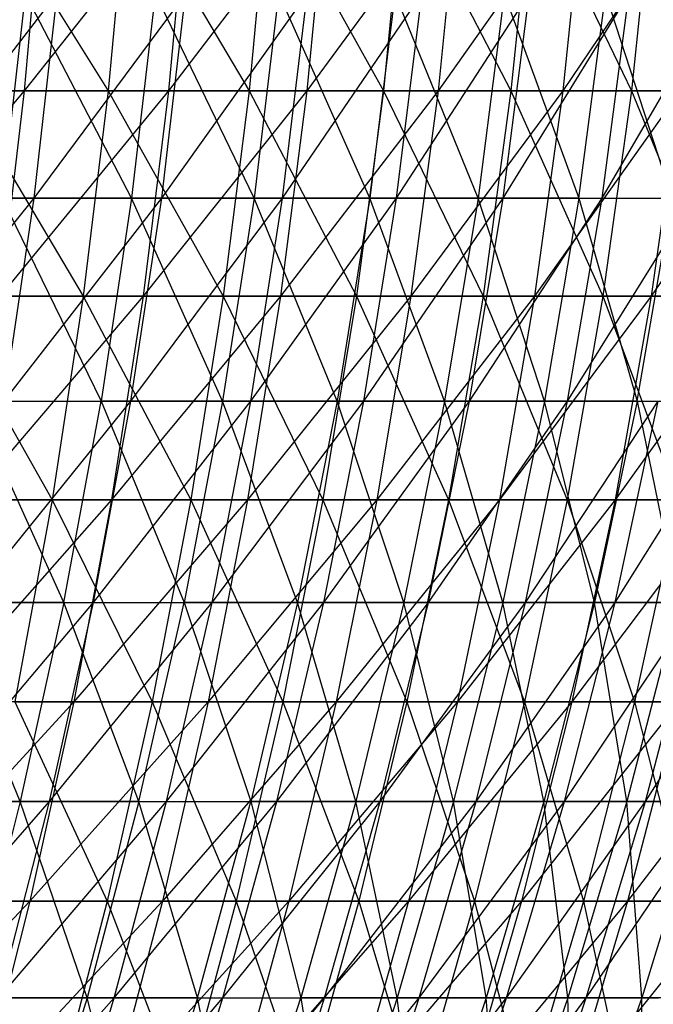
# Model space of a CAD drawing. Extents: x -125 to 125, y -143 to 0.
# Tile 377 of 406: x 42 to 49, y -103 to -91. Entities that reach past the tile are written whole.
import ezdxf

# ---------------------------------------------------------------- set-up
doc = ezdxf.new("R2010")
doc.units = 0
doc.header["$LTSCALE"] = 25.4
doc.layers.get('0').update_dxf_attribs({"linetype": 'CONTINUOUS'})

# ---------------------------------------------------------------- blocks, each defined once
blk = doc.blocks.new('NL2500027000_STL_3')
at = {"color": 0}
for p, q in [((41.138, -89.141, 43.225), (42.697, -91.635, 41.234)), ((41.138, -89.141, 43.225), (42.697, -91.635, 41.234)), ((41.903, -89.141, -42.484), (41.682, -91.635, -42.26)), ((41.903, -89.141, -42.484), (41.682, -91.635, -42.26)), ((43.657, -89.141, -40.68), (41.682, -91.635, -42.26)), ((43.657, -89.141, -40.68), (41.682, -91.635, -42.26)), ((42.924, -89.141, 41.453), (42.697, -91.635, 41.234)), ((42.924, -89.141, 41.453), (42.697, -91.635, 41.234)), ((42.924, -89.141, 41.453), (44.398, -91.635, 39.397)), ((42.924, -89.141, 41.453), (44.398, -91.635, 39.397)), ((43.657, -89.141, -40.68), (43.426, -91.635, -40.465)), ((43.657, -89.141, -40.68), (43.426, -91.635, -40.465)), ((45.333, -89.141, -38.803), (43.426, -91.635, -40.465)), ((45.333, -89.141, -38.803), (43.426, -91.635, -40.465)), ((44.633, -89.141, 39.606), (44.398, -91.635, 39.397)), ((44.633, -89.141, 39.606), (44.398, -91.635, 39.397)), ((44.633, -89.141, 39.606), (46.019, -91.635, 37.491)), ((44.633, -89.141, 39.606), (46.019, -91.635, 37.491)), ((45.333, -89.141, -38.803), (45.094, -91.635, -38.599)), ((45.333, -89.141, -38.803), (45.094, -91.635, -38.599)), ((46.928, -89.141, -36.858), (45.094, -91.635, -38.599)), ((46.928, -89.141, -36.858), (45.094, -91.635, -38.599)), ((46.263, -89.141, 37.689), (46.019, -91.635, 37.491)), ((46.263, -89.141, 37.689), (46.019, -91.635, 37.491)), ((46.263, -89.141, 37.689), (47.559, -91.635, 35.517)), ((46.263, -89.141, 37.689), (47.559, -91.635, 35.517)), ((46.928, -89.141, -36.858), (46.681, -91.635, -36.664)), ((46.928, -89.141, -36.858), (46.681, -91.635, -36.664)), ((48.44, -89.141, -34.847), (46.681, -91.635, -36.664)), ((48.44, -89.141, -34.847), (46.681, -91.635, -36.664)), ((47.811, -89.141, 35.706), (47.559, -91.635, 35.517)), ((47.811, -89.141, 35.706), (47.559, -91.635, 35.517)), ((47.811, -89.141, 35.706), (49.014, -91.635, 33.481)), ((47.811, -89.141, 35.706), (49.014, -91.635, 33.481)), ((48.44, -89.141, -34.847), (48.185, -91.635, -34.663)), ((48.44, -89.141, -34.847), (48.185, -91.635, -34.663)), ((49.866, -89.141, -32.774), (48.185, -91.635, -34.663)), ((49.866, -89.141, -32.774), (48.185, -91.635, -34.663)), ((49.273, -89.141, 33.658), (49.014, -91.635, 33.481)), ((49.273, -89.141, 33.658), (49.014, -91.635, 33.481)), ((40.179, -92.931, -38.06), (42.08, -90.464, -36.513)), ((40.179, -92.931, -38.06), (42.08, -90.464, -36.513)), ((41.694, -90.464, 36.954), (41.417, -92.931, 36.709)), ((41.694, -90.464, 36.954), (41.417, -92.931, 36.709)), ((42.978, -92.931, 34.867), (41.694, -90.464, 36.954)), ((42.978, -92.931, 34.867), (41.694, -90.464, 36.954)), ((41.801, -92.931, -36.271), (42.08, -90.464, -36.513)), ((41.801, -92.931, -36.271), (42.08, -90.464, -36.513)), ((41.801, -92.931, -36.271), (43.633, -90.464, -34.643)), ((41.801, -92.931, -36.271), (43.633, -90.464, -34.643)), ((43.266, -90.464, 35.1), (42.978, -92.931, 34.867)), ((43.266, -90.464, 35.1), (42.978, -92.931, 34.867)), ((44.458, -92.931, 32.959), (43.266, -90.464, 35.1)), ((44.458, -92.931, 32.959), (43.266, -90.464, 35.1)), ((43.343, -92.931, -34.413), (43.633, -90.464, -34.643)), ((43.343, -92.931, -34.413), (43.633, -90.464, -34.643)), ((43.343, -92.931, -34.413), (45.102, -90.464, -32.707)), ((43.343, -92.931, -34.413), (45.102, -90.464, -32.707)), ((44.756, -90.464, 33.18), (44.458, -92.931, 32.959)), ((44.756, -90.464, 33.18), (44.458, -92.931, 32.959)), ((45.854, -92.931, 30.989), (44.756, -90.464, 33.18)), ((45.854, -92.931, 30.989), (44.756, -90.464, 33.18)), ((44.803, -92.931, -32.49), (45.102, -90.464, -32.707)), ((44.803, -92.931, -32.49), (45.102, -90.464, -32.707)), ((44.803, -92.931, -32.49), (46.486, -90.464, -30.708)), ((44.803, -92.931, -32.49), (46.486, -90.464, -30.708)), ((46.16, -90.464, 31.196), (45.854, -92.931, 30.989)), ((46.16, -90.464, 31.196), (45.854, -92.931, 30.989)), ((47.162, -92.931, 28.959), (46.16, -90.464, 31.196)), ((47.162, -92.931, 28.959), (46.16, -90.464, 31.196)), ((46.177, -92.931, -30.504), (46.486, -90.464, -30.708)), ((46.177, -92.931, -30.504), (46.486, -90.464, -30.708)), ((46.177, -92.931, -30.504), (47.781, -90.464, -28.652)), ((46.177, -92.931, -30.504), (47.781, -90.464, -28.652)), ((47.477, -90.464, 29.153), (47.162, -92.931, 28.959)), ((47.477, -90.464, 29.153), (47.162, -92.931, 28.959)), ((47.464, -92.931, -28.461), (47.781, -90.464, -28.652)), ((47.464, -92.931, -28.461), (47.781, -90.464, -28.652)), ((47.464, -92.931, -28.461), (48.986, -90.464, -26.54)), ((47.464, -92.931, -28.461), (48.986, -90.464, -26.54)), ((47.477, -90.464, 29.153), (48.38, -92.931, 26.874)), ((47.477, -90.464, 29.153), (48.38, -92.931, 26.874)), ((48.38, -92.931, 26.874), (48.704, -90.464, 27.054)), ((48.38, -92.931, 26.874), (48.704, -90.464, 27.054)), ((48.66, -92.931, -26.364), (48.986, -90.464, -26.54)), ((48.66, -92.931, -26.364), (48.986, -90.464, -26.54)), ((48.66, -92.931, -26.364), (50.097, -90.464, -24.378)), ((48.66, -92.931, -26.364), (50.097, -90.464, -24.378)), ((49.506, -92.931, 24.739), (48.704, -90.464, 27.054)), ((49.506, -92.931, 24.739), (48.704, -90.464, 27.054)), ((41.682, -91.635, -42.26), (39.582, -94.113, -43.669)), ((41.682, -91.635, -42.26), (39.582, -94.113, -43.669)), ((41.682, -91.635, -42.26), (39.863, -91.635, -43.98)), ((41.682, -91.635, -42.26), (39.863, -91.635, -43.98)), ((40.921, -91.635, 42.997), (42.697, -91.635, 41.234)), ((40.921, -91.635, 42.997), (42.697, -91.635, 41.234)), ((40.921, -91.635, 42.997), (42.396, -94.113, 40.943)), ((40.921, -91.635, 42.997), (42.396, -94.113, 40.943)), ((41.682, -91.635, -42.26), (41.388, -94.113, -41.962)), ((41.682, -91.635, -42.26), (41.388, -94.113, -41.962)), ((43.426, -91.635, -40.465), (41.388, -94.113, -41.962)), ((43.426, -91.635, -40.465), (41.388, -94.113, -41.962)), ((43.426, -91.635, -40.465), (41.682, -91.635, -42.26)), ((43.426, -91.635, -40.465), (41.682, -91.635, -42.26)), ((42.697, -91.635, 41.234), (42.396, -94.113, 40.943)), ((42.697, -91.635, 41.234), (42.396, -94.113, 40.943)), ((42.697, -91.635, 41.234), (44.398, -91.635, 39.397)), ((42.697, -91.635, 41.234), (44.398, -91.635, 39.397)), ((42.697, -91.635, 41.234), (44.084, -94.113, 39.119)), ((42.697, -91.635, 41.234), (44.084, -94.113, 39.119)), ((43.426, -91.635, -40.465), (43.12, -94.113, -40.18)), ((43.426, -91.635, -40.465), (43.12, -94.113, -40.18)), ((45.094, -91.635, -38.599), (43.12, -94.113, -40.18)), ((45.094, -91.635, -38.599), (43.12, -94.113, -40.18)), ((45.094, -91.635, -38.599), (43.426, -91.635, -40.465)), ((45.094, -91.635, -38.599), (43.426, -91.635, -40.465)), ((44.398, -91.635, 39.397), (44.084, -94.113, 39.119)), ((44.398, -91.635, 39.397), (44.084, -94.113, 39.119)), ((44.398, -91.635, 39.397), (46.019, -91.635, 37.491)), ((44.398, -91.635, 39.397), (46.019, -91.635, 37.491)), ((44.398, -91.635, 39.397), (45.694, -94.113, 37.226)), ((44.398, -91.635, 39.397), (45.694, -94.113, 37.226)), ((45.094, -91.635, -38.599), (44.775, -94.113, -38.326)), ((45.094, -91.635, -38.599), (44.775, -94.113, -38.326)), ((46.681, -91.635, -36.664), (44.775, -94.113, -38.326)), ((46.681, -91.635, -36.664), (44.775, -94.113, -38.326)), ((46.681, -91.635, -36.664), (45.094, -91.635, -38.599)), ((46.681, -91.635, -36.664), (45.094, -91.635, -38.599)), ((46.019, -91.635, 37.491), (45.694, -94.113, 37.226)), ((46.019, -91.635, 37.491), (45.694, -94.113, 37.226)), ((46.019, -91.635, 37.491), (47.559, -91.635, 35.517)), ((46.019, -91.635, 37.491), (47.559, -91.635, 35.517)), ((46.019, -91.635, 37.491), (47.223, -94.113, 35.267)), ((46.019, -91.635, 37.491), (47.223, -94.113, 35.267)), ((46.681, -91.635, -36.664), (46.351, -94.113, -36.405)), ((46.681, -91.635, -36.664), (46.351, -94.113, -36.405)), ((48.185, -91.635, -34.663), (46.351, -94.113, -36.405)), ((48.185, -91.635, -34.663), (46.351, -94.113, -36.405)), ((48.185, -91.635, -34.663), (46.681, -91.635, -36.664)), ((48.185, -91.635, -34.663), (46.681, -91.635, -36.664)), ((47.559, -91.635, 35.517), (47.223, -94.113, 35.267)), ((47.559, -91.635, 35.517), (47.223, -94.113, 35.267)), ((47.559, -91.635, 35.517), (49.014, -91.635, 33.481)), ((47.559, -91.635, 35.517), (49.014, -91.635, 33.481)), ((47.559, -91.635, 35.517), (48.668, -94.113, 33.245)), ((47.559, -91.635, 35.517), (48.668, -94.113, 33.245)), ((48.185, -91.635, -34.663), (47.845, -94.113, -34.418)), ((48.185, -91.635, -34.663), (47.845, -94.113, -34.418)), ((49.603, -91.635, -32.601), (47.845, -94.113, -34.418)), ((49.603, -91.635, -32.601), (47.845, -94.113, -34.418)), ((49.603, -91.635, -32.601), (48.185, -91.635, -34.663)), ((49.603, -91.635, -32.601), (48.185, -91.635, -34.663)), ((49.014, -91.635, 33.481), (48.668, -94.113, 33.245)), ((49.014, -91.635, 33.481), (48.668, -94.113, 33.245)), ((49.014, -91.635, 33.481), (50.381, -91.635, 31.385)), ((49.014, -91.635, 33.481), (50.381, -91.635, 31.385)), ((49.014, -91.635, 33.481), (50.026, -94.113, 31.163)), ((49.014, -91.635, 33.481), (50.026, -94.113, 31.163)), ((49.603, -91.635, -32.601), (49.253, -94.113, -32.371)), ((49.603, -91.635, -32.601), (49.253, -94.113, -32.371)), ((50.933, -91.635, -30.481), (49.253, -94.113, -32.371)), ((50.933, -91.635, -30.481), (49.253, -94.113, -32.371)), ((39.834, -95.38, -37.733), (41.801, -92.931, -36.271)), ((39.834, -95.38, -37.733), (41.801, -92.931, -36.271)), ((40.179, -92.931, -38.06), (41.801, -92.931, -36.271)), ((40.179, -92.931, -38.06), (41.801, -92.931, -36.271)), ((41.417, -92.931, 36.709), (42.61, -95.38, 34.568)), ((42.978, -92.931, 34.867), (41.417, -92.931, 36.709)), ((42.978, -92.931, 34.867), (41.417, -92.931, 36.709)), ((41.417, -92.931, 36.709), (42.61, -95.38, 34.568)), ((41.442, -95.38, -35.96), (41.801, -92.931, -36.271)), ((41.442, -95.38, -35.96), (41.801, -92.931, -36.271)), ((41.442, -95.38, -35.96), (43.343, -92.931, -34.413)), ((41.442, -95.38, -35.96), (43.343, -92.931, -34.413)), ((41.801, -92.931, -36.271), (43.343, -92.931, -34.413)), ((41.801, -92.931, -36.271), (43.343, -92.931, -34.413)), ((42.978, -92.931, 34.867), (42.61, -95.38, 34.568)), ((42.978, -92.931, 34.867), (42.61, -95.38, 34.568)), ((42.972, -95.38, -34.118), (43.343, -92.931, -34.413)), ((42.972, -95.38, -34.118), (43.343, -92.931, -34.413)), ((42.972, -95.38, -34.118), (44.803, -92.931, -32.49)), ((42.972, -95.38, -34.118), (44.803, -92.931, -32.49)), ((44.458, -92.931, 32.959), (42.978, -92.931, 34.867)), ((44.458, -92.931, 32.959), (42.978, -92.931, 34.867)), ((44.077, -95.38, 32.677), (42.978, -92.931, 34.867)), ((44.077, -95.38, 32.677), (42.978, -92.931, 34.867)), ((43.343, -92.931, -34.413), (44.803, -92.931, -32.49)), ((43.343, -92.931, -34.413), (44.803, -92.931, -32.49)), ((44.458, -92.931, 32.959), (44.077, -95.38, 32.677)), ((44.458, -92.931, 32.959), (44.077, -95.38, 32.677)), ((44.419, -95.38, -32.211), (44.803, -92.931, -32.49)), ((44.419, -95.38, -32.211), (44.803, -92.931, -32.49)), ((44.419, -95.38, -32.211), (46.177, -92.931, -30.504)), ((44.419, -95.38, -32.211), (46.177, -92.931, -30.504)), ((45.854, -92.931, 30.989), (44.458, -92.931, 32.959)), ((45.854, -92.931, 30.989), (44.458, -92.931, 32.959)), ((45.461, -95.38, 30.723), (44.458, -92.931, 32.959)), ((45.461, -95.38, 30.723), (44.458, -92.931, 32.959)), ((44.803, -92.931, -32.49), (46.177, -92.931, -30.504)), ((44.803, -92.931, -32.49), (46.177, -92.931, -30.504)), ((45.854, -92.931, 30.989), (45.461, -95.38, 30.723)), ((45.854, -92.931, 30.989), (45.461, -95.38, 30.723)), ((45.782, -95.38, -30.243), (46.177, -92.931, -30.504)), ((45.782, -95.38, -30.243), (46.177, -92.931, -30.504)), ((45.782, -95.38, -30.243), (47.464, -92.931, -28.461)), ((45.782, -95.38, -30.243), (47.464, -92.931, -28.461)), ((47.162, -92.931, 28.959), (45.854, -92.931, 30.989)), ((47.162, -92.931, 28.959), (45.854, -92.931, 30.989)), ((46.758, -95.38, 28.711), (45.854, -92.931, 30.989)), ((46.758, -95.38, 28.711), (45.854, -92.931, 30.989)), ((46.177, -92.931, -30.504), (47.464, -92.931, -28.461)), ((46.177, -92.931, -30.504), (47.464, -92.931, -28.461)), ((47.162, -92.931, 28.959), (46.758, -95.38, 28.711)), ((47.162, -92.931, 28.959), (46.758, -95.38, 28.711)), ((47.057, -95.38, -28.217), (47.464, -92.931, -28.461)), ((47.057, -95.38, -28.217), (47.464, -92.931, -28.461)), ((47.057, -95.38, -28.217), (48.66, -92.931, -26.364)), ((47.057, -95.38, -28.217), (48.66, -92.931, -26.364)), ((48.38, -92.931, 26.874), (47.162, -92.931, 28.959)), ((48.38, -92.931, 26.874), (47.162, -92.931, 28.959)), ((47.965, -95.38, 26.644), (47.162, -92.931, 28.959)), ((47.965, -95.38, 26.644), (47.162, -92.931, 28.959)), ((47.464, -92.931, -28.461), (48.66, -92.931, -26.364)), ((47.464, -92.931, -28.461), (48.66, -92.931, -26.364)), ((48.38, -92.931, 26.874), (47.965, -95.38, 26.644)), ((48.38, -92.931, 26.874), (47.965, -95.38, 26.644)), ((48.243, -95.38, -26.138), (48.66, -92.931, -26.364)), ((48.243, -95.38, -26.138), (48.66, -92.931, -26.364)), ((48.243, -95.38, -26.138), (49.764, -92.931, -24.216)), ((48.243, -95.38, -26.138), (49.764, -92.931, -24.216)), ((48.38, -92.931, 26.874), (49.082, -95.38, 24.527)), ((48.38, -92.931, 26.874), (49.082, -95.38, 24.527)), ((48.38, -92.931, 26.874), (49.506, -92.931, 24.739)), ((48.38, -92.931, 26.874), (49.506, -92.931, 24.739)), ((48.66, -92.931, -26.364), (49.764, -92.931, -24.216)), ((48.66, -92.931, -26.364), (49.764, -92.931, -24.216)), ((49.082, -95.38, 24.527), (49.506, -92.931, 24.739)), ((49.082, -95.38, 24.527), (49.506, -92.931, 24.739)), ((40.632, -94.113, 42.694), (42.396, -94.113, 40.943)), ((40.632, -94.113, 42.694), (42.396, -94.113, 40.943)), ((40.632, -94.113, 42.694), (42.02, -96.571, 40.58)), ((40.632, -94.113, 42.694), (42.02, -96.571, 40.58)), ((43.12, -94.113, -40.18), (41.021, -96.571, -41.59)), ((43.12, -94.113, -40.18), (41.021, -96.571, -41.59)), ((43.12, -94.113, -40.18), (41.388, -94.113, -41.962)), ((43.12, -94.113, -40.18), (41.388, -94.113, -41.962)), ((42.396, -94.113, 40.943), (42.02, -96.571, 40.58)), ((42.396, -94.113, 40.943), (42.02, -96.571, 40.58)), ((42.396, -94.113, 40.943), (44.084, -94.113, 39.119)), ((42.396, -94.113, 40.943), (44.084, -94.113, 39.119)), ((42.396, -94.113, 40.943), (43.694, -96.571, 38.773)), ((42.396, -94.113, 40.943), (43.694, -96.571, 38.773)), ((43.12, -94.113, -40.18), (42.738, -96.571, -39.824)), ((43.12, -94.113, -40.18), (42.738, -96.571, -39.824)), ((44.775, -94.113, -38.326), (42.738, -96.571, -39.824)), ((44.775, -94.113, -38.326), (42.738, -96.571, -39.824)), ((44.775, -94.113, -38.326), (43.12, -94.113, -40.18)), ((44.775, -94.113, -38.326), (43.12, -94.113, -40.18)), ((44.084, -94.113, 39.119), (43.694, -96.571, 38.773)), ((44.084, -94.113, 39.119), (43.694, -96.571, 38.773)), ((44.084, -94.113, 39.119), (45.694, -94.113, 37.226)), ((44.084, -94.113, 39.119), (45.694, -94.113, 37.226)), ((44.084, -94.113, 39.119), (45.289, -96.571, 36.896)), ((44.084, -94.113, 39.119), (45.289, -96.571, 36.896)), ((44.775, -94.113, -38.326), (44.379, -96.571, -37.987)), ((44.775, -94.113, -38.326), (44.379, -96.571, -37.987)), ((46.351, -94.113, -36.405), (44.379, -96.571, -37.987)), ((46.351, -94.113, -36.405), (44.379, -96.571, -37.987)), ((46.351, -94.113, -36.405), (44.775, -94.113, -38.326)), ((46.351, -94.113, -36.405), (44.775, -94.113, -38.326)), ((45.694, -94.113, 37.226), (45.289, -96.571, 36.896)), ((45.694, -94.113, 37.226), (45.289, -96.571, 36.896)), ((45.694, -94.113, 37.226), (47.223, -94.113, 35.267)), ((45.694, -94.113, 37.226), (47.223, -94.113, 35.267)), ((45.694, -94.113, 37.226), (46.805, -96.571, 34.954)), ((45.694, -94.113, 37.226), (46.805, -96.571, 34.954)), ((46.351, -94.113, -36.405), (45.941, -96.571, -36.082)), ((46.351, -94.113, -36.405), (45.941, -96.571, -36.082)), ((47.845, -94.113, -34.418), (45.941, -96.571, -36.082)), ((47.845, -94.113, -34.418), (45.941, -96.571, -36.082)), ((47.845, -94.113, -34.418), (46.351, -94.113, -36.405)), ((47.845, -94.113, -34.418), (46.351, -94.113, -36.405)), ((47.223, -94.113, 35.267), (46.805, -96.571, 34.954)), ((47.223, -94.113, 35.267), (46.805, -96.571, 34.954)), ((47.223, -94.113, 35.267), (48.668, -94.113, 33.245)), ((47.223, -94.113, 35.267), (48.668, -94.113, 33.245)), ((47.223, -94.113, 35.267), (48.236, -96.571, 32.95)), ((47.223, -94.113, 35.267), (48.236, -96.571, 32.95)), ((47.845, -94.113, -34.418), (47.421, -96.571, -34.113)), ((47.845, -94.113, -34.418), (47.421, -96.571, -34.113)), ((49.253, -94.113, -32.371), (47.421, -96.571, -34.113)), ((49.253, -94.113, -32.371), (47.421, -96.571, -34.113)), ((49.253, -94.113, -32.371), (47.845, -94.113, -34.418)), ((49.253, -94.113, -32.371), (47.845, -94.113, -34.418)), ((48.668, -94.113, 33.245), (48.236, -96.571, 32.95)), ((48.668, -94.113, 33.245), (48.236, -96.571, 32.95)), ((48.668, -94.113, 33.245), (50.026, -94.113, 31.163)), ((48.668, -94.113, 33.245), (50.026, -94.113, 31.163)), ((48.668, -94.113, 33.245), (49.583, -96.571, 30.887)), ((48.668, -94.113, 33.245), (49.583, -96.571, 30.887)), ((49.253, -94.113, -32.371), (48.817, -96.571, -32.084)), ((49.253, -94.113, -32.371), (48.817, -96.571, -32.084)), ((50.574, -94.113, -30.266), (48.817, -96.571, -32.084)), ((50.574, -94.113, -30.266), (48.817, -96.571, -32.084)), ((50.574, -94.113, -30.266), (49.253, -94.113, -32.371)), ((50.574, -94.113, -30.266), (49.253, -94.113, -32.371)), ((41.006, -97.807, -35.582), (42.972, -95.38, -34.118)), ((41.006, -97.807, -35.582), (42.972, -95.38, -34.118)), ((42.162, -97.807, 34.205), (41.062, -95.38, 36.394)), ((41.062, -95.38, 36.394), (42.61, -95.38, 34.568)), ((41.062, -95.38, 36.394), (42.61, -95.38, 34.568)), ((42.162, -97.807, 34.205), (41.062, -95.38, 36.394)), ((41.442, -95.38, -35.96), (42.972, -95.38, -34.118)), ((41.442, -95.38, -35.96), (42.972, -95.38, -34.118)), ((42.162, -97.807, 34.205), (42.61, -95.38, 34.568)), ((42.162, -97.807, 34.205), (42.61, -95.38, 34.568)), ((42.519, -97.807, -33.759), (42.972, -95.38, -34.118)), ((42.519, -97.807, -33.759), (42.972, -95.38, -34.118)), ((42.519, -97.807, -33.759), (44.419, -95.38, -32.211)), ((42.519, -97.807, -33.759), (44.419, -95.38, -32.211)), ((42.61, -95.38, 34.568), (43.614, -97.807, 32.333)), ((44.077, -95.38, 32.677), (42.61, -95.38, 34.568)), ((44.077, -95.38, 32.677), (42.61, -95.38, 34.568)), ((42.61, -95.38, 34.568), (43.614, -97.807, 32.333)), ((42.972, -95.38, -34.118), (44.419, -95.38, -32.211)), ((42.972, -95.38, -34.118), (44.419, -95.38, -32.211)), ((44.077, -95.38, 32.677), (43.614, -97.807, 32.333)), ((44.077, -95.38, 32.677), (43.614, -97.807, 32.333)), ((43.952, -97.807, -31.872), (44.419, -95.38, -32.211)), ((43.952, -97.807, -31.872), (44.419, -95.38, -32.211)), ((43.952, -97.807, -31.872), (45.782, -95.38, -30.243)), ((43.952, -97.807, -31.872), (45.782, -95.38, -30.243)), ((45.461, -95.38, 30.723), (44.077, -95.38, 32.677)), ((45.461, -95.38, 30.723), (44.077, -95.38, 32.677)), ((44.982, -97.807, 30.4), (44.077, -95.38, 32.677)), ((44.982, -97.807, 30.4), (44.077, -95.38, 32.677)), ((44.419, -95.38, -32.211), (45.782, -95.38, -30.243)), ((44.419, -95.38, -32.211), (45.782, -95.38, -30.243)), ((45.461, -95.38, 30.723), (44.982, -97.807, 30.4)), ((45.461, -95.38, 30.723), (44.982, -97.807, 30.4)), ((45.3, -97.807, -29.925), (45.782, -95.38, -30.243)), ((45.3, -97.807, -29.925), (45.782, -95.38, -30.243)), ((45.3, -97.807, -29.925), (47.057, -95.38, -28.217)), ((45.3, -97.807, -29.925), (47.057, -95.38, -28.217)), ((46.758, -95.38, 28.711), (45.461, -95.38, 30.723)), ((46.758, -95.38, 28.711), (45.461, -95.38, 30.723)), ((46.266, -97.807, 28.409), (45.461, -95.38, 30.723)), ((46.266, -97.807, 28.409), (45.461, -95.38, 30.723)), ((45.782, -95.38, -30.243), (47.057, -95.38, -28.217)), ((45.782, -95.38, -30.243), (47.057, -95.38, -28.217)), ((46.758, -95.38, 28.711), (46.266, -97.807, 28.409)), ((46.758, -95.38, 28.711), (46.266, -97.807, 28.409)), ((46.562, -97.807, -27.92), (47.057, -95.38, -28.217)), ((46.562, -97.807, -27.92), (47.057, -95.38, -28.217)), ((46.562, -97.807, -27.92), (48.243, -95.38, -26.138)), ((46.562, -97.807, -27.92), (48.243, -95.38, -26.138)), ((47.965, -95.38, 26.644), (46.758, -95.38, 28.711)), ((47.965, -95.38, 26.644), (46.758, -95.38, 28.711)), ((47.461, -97.807, 26.364), (46.758, -95.38, 28.711)), ((47.461, -97.807, 26.364), (46.758, -95.38, 28.711)), ((47.057, -95.38, -28.217), (48.243, -95.38, -26.138)), ((47.057, -95.38, -28.217), (48.243, -95.38, -26.138)), ((47.965, -95.38, 26.644), (47.461, -97.807, 26.364)), ((47.965, -95.38, 26.644), (47.461, -97.807, 26.364)), ((47.736, -97.807, -25.863), (48.243, -95.38, -26.138)), ((47.736, -97.807, -25.863), (48.243, -95.38, -26.138)), ((47.736, -97.807, -25.863), (49.337, -95.38, -24.009)), ((47.736, -97.807, -25.863), (49.337, -95.38, -24.009)), ((49.082, -95.38, 24.527), (47.965, -95.38, 26.644)), ((49.082, -95.38, 24.527), (47.965, -95.38, 26.644)), ((48.566, -97.807, 24.268), (47.965, -95.38, 26.644)), ((48.566, -97.807, 24.268), (47.965, -95.38, 26.644)), ((48.243, -95.38, -26.138), (49.337, -95.38, -24.009)), ((48.243, -95.38, -26.138), (49.337, -95.38, -24.009)), ((49.082, -95.38, 24.527), (48.566, -97.807, 24.268)), ((49.082, -95.38, 24.527), (48.566, -97.807, 24.268)), ((48.818, -97.807, -23.756), (49.337, -95.38, -24.009)), ((48.818, -97.807, -23.756), (49.337, -95.38, -24.009)), ((48.818, -97.807, -23.756), (50.338, -95.38, -21.834)), ((48.818, -97.807, -23.756), (50.338, -95.38, -21.834)), ((49.082, -95.38, 24.527), (49.578, -97.807, 22.127)), ((49.082, -95.38, 24.527), (49.578, -97.807, 22.127)), ((49.082, -95.38, 24.527), (50.105, -95.38, 22.362)), ((49.082, -95.38, 24.527), (50.105, -95.38, 22.362)), ((40.272, -96.571, 42.316), (42.02, -96.571, 40.58)), ((40.272, -96.571, 42.316), (42.02, -96.571, 40.58)), ((42.738, -96.571, -39.824), (40.582, -99.006, -41.145)), ((42.738, -96.571, -39.824), (40.582, -99.006, -41.145)), ((42.738, -96.571, -39.824), (41.021, -96.571, -41.59)), ((42.738, -96.571, -39.824), (41.021, -96.571, -41.59)), ((42.02, -96.571, 40.58), (41.571, -99.006, 40.146)), ((42.02, -96.571, 40.58), (41.571, -99.006, 40.146)), ((42.02, -96.571, 40.58), (43.694, -96.571, 38.773)), ((42.02, -96.571, 40.58), (43.694, -96.571, 38.773)), ((42.02, -96.571, 40.58), (43.226, -99.006, 38.358)), ((42.02, -96.571, 40.58), (43.226, -99.006, 38.358)), ((42.738, -96.571, -39.824), (42.281, -99.006, -39.398)), ((42.738, -96.571, -39.824), (42.281, -99.006, -39.398)), ((44.379, -96.571, -37.987), (42.281, -99.006, -39.398)), ((44.379, -96.571, -37.987), (42.281, -99.006, -39.398)), ((44.379, -96.571, -37.987), (42.738, -96.571, -39.824)), ((44.379, -96.571, -37.987), (42.738, -96.571, -39.824)), ((43.694, -96.571, 38.773), (43.226, -99.006, 38.358)), ((43.694, -96.571, 38.773), (43.226, -99.006, 38.358)), ((43.694, -96.571, 38.773), (45.289, -96.571, 36.896)), ((43.694, -96.571, 38.773), (45.289, -96.571, 36.896)), ((43.694, -96.571, 38.773), (44.805, -99.006, 36.502)), ((43.694, -96.571, 38.773), (44.805, -99.006, 36.502)), ((44.379, -96.571, -37.987), (43.904, -99.006, -37.581)), ((44.379, -96.571, -37.987), (43.904, -99.006, -37.581)), ((45.941, -96.571, -36.082), (43.904, -99.006, -37.581)), ((45.941, -96.571, -36.082), (43.904, -99.006, -37.581)), ((45.941, -96.571, -36.082), (44.379, -96.571, -37.987)), ((45.941, -96.571, -36.082), (44.379, -96.571, -37.987)), ((45.289, -96.571, 36.896), (44.805, -99.006, 36.502)), ((45.289, -96.571, 36.896), (44.805, -99.006, 36.502)), ((45.289, -96.571, 36.896), (46.805, -96.571, 34.954)), ((45.289, -96.571, 36.896), (46.805, -96.571, 34.954)), ((45.289, -96.571, 36.896), (46.304, -99.006, 34.58)), ((45.289, -96.571, 36.896), (46.304, -99.006, 34.58)), ((45.941, -96.571, -36.082), (45.449, -99.006, -35.696)), ((45.941, -96.571, -36.082), (45.449, -99.006, -35.696)), ((47.421, -96.571, -34.113), (45.449, -99.006, -35.696)), ((47.421, -96.571, -34.113), (45.449, -99.006, -35.696)), ((47.421, -96.571, -34.113), (45.941, -96.571, -36.082)), ((47.421, -96.571, -34.113), (45.941, -96.571, -36.082)), ((46.805, -96.571, 34.954), (46.304, -99.006, 34.58)), ((46.805, -96.571, 34.954), (46.304, -99.006, 34.58)), ((46.805, -96.571, 34.954), (48.236, -96.571, 32.95)), ((46.805, -96.571, 34.954), (48.236, -96.571, 32.95)), ((46.805, -96.571, 34.954), (47.721, -99.006, 32.598)), ((46.805, -96.571, 34.954), (47.721, -99.006, 32.598)), ((47.421, -96.571, -34.113), (46.914, -99.006, -33.749)), ((47.421, -96.571, -34.113), (46.914, -99.006, -33.749)), ((48.817, -96.571, -32.084), (46.914, -99.006, -33.749)), ((48.817, -96.571, -32.084), (46.914, -99.006, -33.749)), ((48.817, -96.571, -32.084), (47.421, -96.571, -34.113)), ((48.817, -96.571, -32.084), (47.421, -96.571, -34.113)), ((48.236, -96.571, 32.95), (47.721, -99.006, 32.598)), ((48.236, -96.571, 32.95), (47.721, -99.006, 32.598)), ((48.236, -96.571, 32.95), (49.583, -96.571, 30.887)), ((48.236, -96.571, 32.95), (49.583, -96.571, 30.887)), ((48.236, -96.571, 32.95), (49.052, -99.006, 30.557)), ((48.236, -96.571, 32.95), (49.052, -99.006, 30.557)), ((48.817, -96.571, -32.084), (48.295, -99.006, -31.741)), ((48.817, -96.571, -32.084), (48.295, -99.006, -31.741)), ((50.126, -96.571, -29.998), (48.295, -99.006, -31.741)), ((50.126, -96.571, -29.998), (48.295, -99.006, -31.741)), ((50.126, -96.571, -29.998), (48.817, -96.571, -32.084)), ((50.126, -96.571, -29.998), (48.817, -96.571, -32.084)), ((49.583, -96.571, 30.887), (49.052, -99.006, 30.557)), ((49.583, -96.571, 30.887), (49.052, -99.006, 30.557)), ((40.493, -100.208, -35.136), (42.519, -97.807, -33.759)), ((40.493, -100.208, -35.136), (42.519, -97.807, -33.759)), ((42.162, -97.807, 34.205), (40.63, -97.807, 36.011)), ((42.162, -97.807, 34.205), (40.63, -97.807, 36.011)), ((41.634, -100.208, 33.777), (40.63, -97.807, 36.011)), ((41.634, -100.208, 33.777), (40.63, -97.807, 36.011)), ((41.006, -97.807, -35.582), (42.519, -97.807, -33.759)), ((41.006, -97.807, -35.582), (42.519, -97.807, -33.759)), ((42.162, -97.807, 34.205), (41.634, -100.208, 33.777)), ((42.162, -97.807, 34.205), (41.634, -100.208, 33.777)), ((41.987, -100.208, -33.337), (42.519, -97.807, -33.759)), ((41.987, -100.208, -33.337), (42.519, -97.807, -33.759)), ((41.987, -100.208, -33.337), (43.952, -97.807, -31.872)), ((41.987, -100.208, -33.337), (43.952, -97.807, -31.872)), ((43.068, -100.208, 31.929), (42.162, -97.807, 34.205)), ((42.162, -97.807, 34.205), (43.614, -97.807, 32.333)), ((42.162, -97.807, 34.205), (43.614, -97.807, 32.333)), ((43.068, -100.208, 31.929), (42.162, -97.807, 34.205)), ((42.519, -97.807, -33.759), (43.952, -97.807, -31.872)), ((42.519, -97.807, -33.759), (43.952, -97.807, -31.872)), ((43.068, -100.208, 31.929), (43.614, -97.807, 32.333)), ((43.068, -100.208, 31.929), (43.614, -97.807, 32.333)), ((43.402, -100.208, -31.473), (43.952, -97.807, -31.872)), ((43.402, -100.208, -31.473), (43.952, -97.807, -31.872)), ((43.402, -100.208, -31.473), (45.3, -97.807, -29.925)), ((43.402, -100.208, -31.473), (45.3, -97.807, -29.925)), ((43.614, -97.807, 32.333), (44.42, -100.208, 30.02)), ((44.982, -97.807, 30.4), (43.614, -97.807, 32.333)), ((44.982, -97.807, 30.4), (43.614, -97.807, 32.333)), ((43.614, -97.807, 32.333), (44.42, -100.208, 30.02)), ((43.952, -97.807, -31.872), (45.3, -97.807, -29.925)), ((43.952, -97.807, -31.872), (45.3, -97.807, -29.925)), ((44.982, -97.807, 30.4), (44.42, -100.208, 30.02)), ((44.982, -97.807, 30.4), (44.42, -100.208, 30.02)), ((44.733, -100.208, -29.55), (45.3, -97.807, -29.925)), ((44.733, -100.208, -29.55), (45.3, -97.807, -29.925)), ((44.733, -100.208, -29.55), (46.562, -97.807, -27.92)), ((44.733, -100.208, -29.55), (46.562, -97.807, -27.92)), ((46.266, -97.807, 28.409), (44.982, -97.807, 30.4)), ((46.266, -97.807, 28.409), (44.982, -97.807, 30.4)), ((45.687, -100.208, 28.053), (44.982, -97.807, 30.4)), ((45.687, -100.208, 28.053), (44.982, -97.807, 30.4)), ((45.3, -97.807, -29.925), (46.562, -97.807, -27.92)), ((45.3, -97.807, -29.925), (46.562, -97.807, -27.92)), ((46.266, -97.807, 28.409), (45.687, -100.208, 28.053)), ((46.266, -97.807, 28.409), (45.687, -100.208, 28.053)), ((45.979, -100.208, -27.571), (46.562, -97.807, -27.92)), ((45.979, -100.208, -27.571), (46.562, -97.807, -27.92)), ((45.979, -100.208, -27.571), (47.736, -97.807, -25.863)), ((45.979, -100.208, -27.571), (47.736, -97.807, -25.863)), ((47.461, -97.807, 26.364), (46.266, -97.807, 28.409)), ((47.461, -97.807, 26.364), (46.266, -97.807, 28.409)), ((46.867, -100.208, 26.034), (46.266, -97.807, 28.409)), ((46.867, -100.208, 26.034), (46.266, -97.807, 28.409)), ((46.562, -97.807, -27.92), (47.736, -97.807, -25.863)), ((46.562, -97.807, -27.92), (47.736, -97.807, -25.863)), ((47.461, -97.807, 26.364), (46.867, -100.208, 26.034)), ((47.461, -97.807, 26.364), (46.867, -100.208, 26.034)), ((47.138, -100.208, -25.539), (47.736, -97.807, -25.863)), ((47.138, -100.208, -25.539), (47.736, -97.807, -25.863)), ((47.138, -100.208, -25.539), (48.818, -97.807, -23.756)), ((47.138, -100.208, -25.539), (48.818, -97.807, -23.756)), ((48.566, -97.807, 24.268), (47.461, -97.807, 26.364)), ((48.566, -97.807, 24.268), (47.461, -97.807, 26.364)), ((47.958, -100.208, 23.965), (47.461, -97.807, 26.364)), ((47.958, -100.208, 23.965), (47.461, -97.807, 26.364)), ((47.736, -97.807, -25.863), (48.818, -97.807, -23.756)), ((47.736, -97.807, -25.863), (48.818, -97.807, -23.756)), ((48.566, -97.807, 24.268), (47.958, -100.208, 23.965)), ((48.566, -97.807, 24.268), (47.958, -100.208, 23.965)), ((48.207, -100.208, -23.459), (48.818, -97.807, -23.756)), ((48.207, -100.208, -23.459), (48.818, -97.807, -23.756)), ((48.207, -100.208, -23.459), (49.808, -97.807, -21.604)), ((48.207, -100.208, -23.459), (49.808, -97.807, -21.604)), ((49.578, -97.807, 22.127), (48.566, -97.807, 24.268)), ((49.578, -97.807, 22.127), (48.566, -97.807, 24.268)), ((48.958, -100.208, 21.85), (48.566, -97.807, 24.268)), ((48.958, -100.208, 21.85), (48.566, -97.807, 24.268)), ((48.818, -97.807, -23.756), (49.808, -97.807, -21.604)), ((48.818, -97.807, -23.756), (49.808, -97.807, -21.604)), ((49.578, -97.807, 22.127), (48.958, -100.208, 21.85)), ((49.578, -97.807, 22.127), (48.958, -100.208, 21.85)), ((49.185, -100.208, -21.334), (49.808, -97.807, -21.604)), ((49.185, -100.208, -21.334), (49.808, -97.807, -21.604)), ((49.185, -100.208, -21.334), (50.703, -97.807, -19.411)), ((49.185, -100.208, -21.334), (50.703, -97.807, -19.411)), ((42.281, -99.006, -39.398), (40.072, -101.412, -40.628)), ((42.281, -99.006, -39.398), (40.072, -101.412, -40.628)), ((42.281, -99.006, -39.398), (40.582, -99.006, -41.145)), ((42.281, -99.006, -39.398), (40.582, -99.006, -41.145)), ((41.571, -99.006, 40.146), (43.226, -99.006, 38.358)), ((41.571, -99.006, 40.146), (43.226, -99.006, 38.358)), ((41.571, -99.006, 40.146), (42.683, -101.412, 37.876)), ((41.571, -99.006, 40.146), (42.683, -101.412, 37.876)), ((42.281, -99.006, -39.398), (41.749, -101.412, -38.903)), ((42.281, -99.006, -39.398), (41.749, -101.412, -38.903)), ((43.904, -99.006, -37.581), (41.749, -101.412, -38.903)), ((43.904, -99.006, -37.581), (41.749, -101.412, -38.903)), ((43.904, -99.006, -37.581), (42.281, -99.006, -39.398)), ((43.904, -99.006, -37.581), (42.281, -99.006, -39.398)), ((43.226, -99.006, 38.358), (42.683, -101.412, 37.876)), ((43.226, -99.006, 38.358), (42.683, -101.412, 37.876)), ((43.226, -99.006, 38.358), (44.805, -99.006, 36.502)), ((43.226, -99.006, 38.358), (44.805, -99.006, 36.502)), ((43.226, -99.006, 38.358), (44.242, -101.412, 36.043)), ((43.226, -99.006, 38.358), (44.242, -101.412, 36.043)), ((43.904, -99.006, -37.581), (43.352, -101.412, -37.108)), ((43.904, -99.006, -37.581), (43.352, -101.412, -37.108)), ((45.449, -99.006, -35.696), (43.352, -101.412, -37.108)), ((45.449, -99.006, -35.696), (43.352, -101.412, -37.108)), ((45.449, -99.006, -35.696), (43.904, -99.006, -37.581)), ((45.449, -99.006, -35.696), (43.904, -99.006, -37.581)), ((44.805, -99.006, 36.502), (44.242, -101.412, 36.043)), ((44.805, -99.006, 36.502), (44.242, -101.412, 36.043)), ((44.805, -99.006, 36.502), (46.304, -99.006, 34.58)), ((44.805, -99.006, 36.502), (46.304, -99.006, 34.58)), ((44.805, -99.006, 36.502), (45.722, -101.412, 34.146)), ((44.805, -99.006, 36.502), (45.722, -101.412, 34.146)), ((45.449, -99.006, -35.696), (44.878, -101.412, -35.248)), ((45.449, -99.006, -35.696), (44.878, -101.412, -35.248)), ((46.914, -99.006, -33.749), (44.878, -101.412, -35.248)), ((46.914, -99.006, -33.749), (44.878, -101.412, -35.248)), ((46.914, -99.006, -33.749), (45.449, -99.006, -35.696)), ((46.914, -99.006, -33.749), (45.449, -99.006, -35.696)), ((46.304, -99.006, 34.58), (45.722, -101.412, 34.146)), ((46.304, -99.006, 34.58), (45.722, -101.412, 34.146)), ((46.304, -99.006, 34.58), (47.721, -99.006, 32.598)), ((46.304, -99.006, 34.58), (47.721, -99.006, 32.598)), ((46.304, -99.006, 34.58), (47.121, -101.412, 32.188)), ((46.304, -99.006, 34.58), (47.121, -101.412, 32.188)), ((46.914, -99.006, -33.749), (46.324, -101.412, -33.325)), ((46.914, -99.006, -33.749), (46.324, -101.412, -33.325)), ((48.295, -99.006, -31.741), (46.324, -101.412, -33.325)), ((48.295, -99.006, -31.741), (46.324, -101.412, -33.325)), ((48.295, -99.006, -31.741), (46.914, -99.006, -33.749)), ((48.295, -99.006, -31.741), (46.914, -99.006, -33.749)), ((47.721, -99.006, 32.598), (47.121, -101.412, 32.188)), ((47.721, -99.006, 32.598), (47.121, -101.412, 32.188)), ((48.295, -99.006, -31.741), (47.688, -101.412, -31.342)), ((48.295, -99.006, -31.741), (47.688, -101.412, -31.342)), ((49.59, -99.006, -29.677), (47.688, -101.412, -31.342)), ((49.59, -99.006, -29.677), (47.688, -101.412, -31.342)), ((47.721, -99.006, 32.598), (49.052, -99.006, 30.557)), ((47.721, -99.006, 32.598), (49.052, -99.006, 30.557)), ((47.721, -99.006, 32.598), (48.436, -101.412, 30.173)), ((47.721, -99.006, 32.598), (48.436, -101.412, 30.173)), ((49.59, -99.006, -29.677), (48.295, -99.006, -31.741)), ((49.59, -99.006, -29.677), (48.295, -99.006, -31.741)), ((49.052, -99.006, 30.557), (48.436, -101.412, 30.173)), ((49.052, -99.006, 30.557), (48.436, -101.412, 30.173)), ((49.59, -99.006, -29.677), (48.967, -101.412, -29.304)), ((49.59, -99.006, -29.677), (48.967, -101.412, -29.304)), ((50.797, -99.006, -27.56), (48.967, -101.412, -29.304)), ((50.797, -99.006, -27.56), (48.967, -101.412, -29.304)), ((49.052, -99.006, 30.557), (50.297, -99.006, 28.462)), ((49.052, -99.006, 30.557), (50.297, -99.006, 28.462)), ((49.052, -99.006, 30.557), (49.665, -101.412, 28.104)), ((49.052, -99.006, 30.557), (49.665, -101.412, 28.104)), ((39.904, -102.577, -34.625), (41.987, -100.208, -33.337)), ((39.904, -102.577, -34.625), (41.987, -100.208, -33.337)), ((41.634, -100.208, 33.777), (40.121, -100.208, 35.561)), ((41.634, -100.208, 33.777), (40.121, -100.208, 35.561)), ((40.493, -100.208, -35.136), (41.987, -100.208, -33.337)), ((40.493, -100.208, -35.136), (41.987, -100.208, -33.337)), ((41.634, -100.208, 33.777), (41.028, -102.577, 33.285)), ((41.634, -100.208, 33.777), (41.028, -102.577, 33.285)), ((41.376, -102.577, -32.851), (41.987, -100.208, -33.337)), ((41.376, -102.577, -32.851), (41.987, -100.208, -33.337)), ((41.376, -102.577, -32.851), (43.402, -100.208, -31.473)), ((41.376, -102.577, -32.851), (43.402, -100.208, -31.473)), ((43.068, -100.208, 31.929), (41.634, -100.208, 33.777)), ((43.068, -100.208, 31.929), (41.634, -100.208, 33.777)), ((42.441, -102.577, 31.464), (41.634, -100.208, 33.777)), ((42.441, -102.577, 31.464), (41.634, -100.208, 33.777)), ((41.987, -100.208, -33.337), (43.402, -100.208, -31.473)), ((41.987, -100.208, -33.337), (43.402, -100.208, -31.473)), ((43.068, -100.208, 31.929), (42.441, -102.577, 31.464)), ((43.068, -100.208, 31.929), (42.441, -102.577, 31.464)), ((42.77, -102.577, -31.015), (43.402, -100.208, -31.473)), ((42.77, -102.577, -31.015), (43.402, -100.208, -31.473)), ((42.77, -102.577, -31.015), (44.733, -100.208, -29.55)), ((42.77, -102.577, -31.015), (44.733, -100.208, -29.55)), ((43.773, -102.577, 29.583), (43.068, -100.208, 31.929)), ((43.068, -100.208, 31.929), (44.42, -100.208, 30.02)), ((43.068, -100.208, 31.929), (44.42, -100.208, 30.02)), ((43.773, -102.577, 29.583), (43.068, -100.208, 31.929)), ((43.402, -100.208, -31.473), (44.733, -100.208, -29.55)), ((43.402, -100.208, -31.473), (44.733, -100.208, -29.55)), ((43.773, -102.577, 29.583), (44.42, -100.208, 30.02)), ((43.773, -102.577, 29.583), (44.42, -100.208, 30.02)), ((44.082, -102.577, -29.12), (44.733, -100.208, -29.55)), ((44.082, -102.577, -29.12), (44.733, -100.208, -29.55)), ((44.082, -102.577, -29.12), (45.979, -100.208, -27.571)), ((44.082, -102.577, -29.12), (45.979, -100.208, -27.571)), ((44.42, -100.208, 30.02), (45.022, -102.577, 27.645)), ((45.687, -100.208, 28.053), (44.42, -100.208, 30.02)), ((45.687, -100.208, 28.053), (44.42, -100.208, 30.02)), ((44.42, -100.208, 30.02), (45.022, -102.577, 27.645)), ((44.733, -100.208, -29.55), (45.979, -100.208, -27.571)), ((44.733, -100.208, -29.55), (45.979, -100.208, -27.571)), ((45.687, -100.208, 28.053), (45.022, -102.577, 27.645)), ((45.687, -100.208, 28.053), (45.022, -102.577, 27.645)), ((45.31, -102.577, -27.17), (45.979, -100.208, -27.571)), ((45.31, -102.577, -27.17), (45.979, -100.208, -27.571)), ((45.31, -102.577, -27.17), (47.138, -100.208, -25.539)), ((45.31, -102.577, -27.17), (47.138, -100.208, -25.539)), ((46.867, -100.208, 26.034), (45.687, -100.208, 28.053)), ((46.867, -100.208, 26.034), (45.687, -100.208, 28.053)), ((46.185, -102.577, 25.655), (45.687, -100.208, 28.053)), ((46.185, -102.577, 25.655), (45.687, -100.208, 28.053)), ((45.979, -100.208, -27.571), (47.138, -100.208, -25.539)), ((45.979, -100.208, -27.571), (47.138, -100.208, -25.539)), ((46.867, -100.208, 26.034), (46.185, -102.577, 25.655)), ((46.867, -100.208, 26.034), (46.185, -102.577, 25.655)), ((46.452, -102.577, -25.167), (47.138, -100.208, -25.539)), ((46.452, -102.577, -25.167), (47.138, -100.208, -25.539)), ((46.452, -102.577, -25.167), (48.207, -100.208, -23.459)), ((46.452, -102.577, -25.167), (48.207, -100.208, -23.459)), ((47.958, -100.208, 23.965), (46.867, -100.208, 26.034)), ((47.958, -100.208, 23.965), (46.867, -100.208, 26.034)), ((47.26, -102.577, 23.616), (46.867, -100.208, 26.034)), ((47.26, -102.577, 23.616), (46.867, -100.208, 26.034)), ((47.138, -100.208, -25.539), (48.207, -100.208, -23.459)), ((47.138, -100.208, -25.539), (48.207, -100.208, -23.459)), ((47.958, -100.208, 23.965), (47.26, -102.577, 23.616)), ((47.958, -100.208, 23.965), (47.26, -102.577, 23.616)), ((47.506, -102.577, -23.117), (48.207, -100.208, -23.459)), ((47.506, -102.577, -23.117), (48.207, -100.208, -23.459)), ((47.506, -102.577, -23.117), (49.185, -100.208, -21.334)), ((47.506, -102.577, -23.117), (49.185, -100.208, -21.334)), ((48.958, -100.208, 21.85), (47.958, -100.208, 23.965)), ((48.958, -100.208, 21.85), (47.958, -100.208, 23.965)), ((48.245, -102.577, 21.532), (47.958, -100.208, 23.965)), ((48.245, -102.577, 21.532), (47.958, -100.208, 23.965)), ((48.207, -100.208, -23.459), (49.185, -100.208, -21.334)), ((48.207, -100.208, -23.459), (49.185, -100.208, -21.334)), ((48.958, -100.208, 21.85), (48.245, -102.577, 21.532)), ((48.958, -100.208, 21.85), (48.245, -102.577, 21.532)), ((48.469, -102.577, -21.023), (49.185, -100.208, -21.334)), ((48.469, -102.577, -21.023), (49.185, -100.208, -21.334)), ((48.469, -102.577, -21.023), (50.069, -100.208, -19.168)), ((48.469, -102.577, -21.023), (50.069, -100.208, -19.168)), ((49.864, -100.208, 19.694), (48.958, -100.208, 21.85)), ((49.864, -100.208, 19.694), (48.958, -100.208, 21.85)), ((49.138, -102.577, 19.407), (48.958, -100.208, 21.85)), ((49.138, -102.577, 19.407), (48.958, -100.208, 21.85)), ((49.864, -100.208, 19.694), (49.138, -102.577, 19.407)), ((49.864, -100.208, 19.694), (49.138, -102.577, 19.407)), ((49.185, -100.208, -21.334), (50.069, -100.208, -19.168)), ((49.185, -100.208, -21.334), (50.069, -100.208, -19.168)), ((41.749, -101.412, -38.903), (39.492, -103.785, -40.04)), ((41.749, -101.412, -38.903), (39.492, -103.785, -40.04)), ((41.749, -101.412, -38.903), (40.072, -101.412, -40.628)), ((41.749, -101.412, -38.903), (40.072, -101.412, -40.628)), ((41.049, -101.412, 39.642), (42.683, -101.412, 37.876)), ((41.049, -101.412, 39.642), (42.683, -101.412, 37.876)), ((41.749, -101.412, -38.903), (41.145, -103.785, -38.34)), ((41.749, -101.412, -38.903), (41.145, -103.785, -38.34)), ((43.352, -101.412, -37.108), (41.145, -103.785, -38.34)), ((43.352, -101.412, -37.108), (41.145, -103.785, -38.34)), ((43.352, -101.412, -37.108), (41.749, -101.412, -38.903)), ((43.352, -101.412, -37.108), (41.749, -101.412, -38.903)), ((42.683, -101.412, 37.876), (42.065, -103.785, 37.328)), ((42.683, -101.412, 37.876), (42.065, -103.785, 37.328)), ((42.683, -101.412, 37.876), (44.242, -101.412, 36.043)), ((42.683, -101.412, 37.876), (44.242, -101.412, 36.043)), ((42.683, -101.412, 37.876), (43.601, -103.785, 35.521)), ((42.683, -101.412, 37.876), (43.601, -103.785, 35.521)), ((43.352, -101.412, -37.108), (42.725, -103.785, -36.571)), ((43.352, -101.412, -37.108), (42.725, -103.785, -36.571)), ((44.878, -101.412, -35.248), (42.725, -103.785, -36.571)), ((44.878, -101.412, -35.248), (42.725, -103.785, -36.571)), ((44.878, -101.412, -35.248), (43.352, -101.412, -37.108)), ((44.878, -101.412, -35.248), (43.352, -101.412, -37.108)), ((44.242, -101.412, 36.043), (43.601, -103.785, 35.521)), ((44.242, -101.412, 36.043), (43.601, -103.785, 35.521)), ((44.878, -101.412, -35.248), (44.228, -103.785, -34.737)), ((44.878, -101.412, -35.248), (44.228, -103.785, -34.737)), ((46.324, -101.412, -33.325), (44.228, -103.785, -34.737)), ((46.324, -101.412, -33.325), (44.228, -103.785, -34.737)), ((44.242, -101.412, 36.043), (45.722, -101.412, 34.146)), ((44.242, -101.412, 36.043), (45.722, -101.412, 34.146)), ((44.242, -101.412, 36.043), (45.06, -103.785, 33.651)), ((44.242, -101.412, 36.043), (45.06, -103.785, 33.651)), ((46.324, -101.412, -33.325), (44.878, -101.412, -35.248)), ((46.324, -101.412, -33.325), (44.878, -101.412, -35.248)), ((45.722, -101.412, 34.146), (45.06, -103.785, 33.651)), ((45.722, -101.412, 34.146), (45.06, -103.785, 33.651)), ((46.324, -101.412, -33.325), (45.653, -103.785, -32.842)), ((46.324, -101.412, -33.325), (45.653, -103.785, -32.842)), ((47.688, -101.412, -31.342), (45.653, -103.785, -32.842)), ((47.688, -101.412, -31.342), (45.653, -103.785, -32.842)), ((45.722, -101.412, 34.146), (47.121, -101.412, 32.188)), ((45.722, -101.412, 34.146), (47.121, -101.412, 32.188)), ((45.722, -101.412, 34.146), (46.439, -103.785, 31.722)), ((45.722, -101.412, 34.146), (46.439, -103.785, 31.722)), ((47.688, -101.412, -31.342), (46.324, -101.412, -33.325)), ((47.688, -101.412, -31.342), (46.324, -101.412, -33.325)), ((47.121, -101.412, 32.188), (46.439, -103.785, 31.722)), ((47.121, -101.412, 32.188), (46.439, -103.785, 31.722)), ((47.688, -101.412, -31.342), (46.997, -103.785, -30.888)), ((47.688, -101.412, -31.342), (46.997, -103.785, -30.888)), ((48.967, -101.412, -29.304), (46.997, -103.785, -30.888)), ((48.967, -101.412, -29.304), (46.997, -103.785, -30.888)), ((47.121, -101.412, 32.188), (48.436, -101.412, 30.173)), ((47.121, -101.412, 32.188), (48.436, -101.412, 30.173)), ((47.121, -101.412, 32.188), (47.735, -103.785, 29.736)), ((47.121, -101.412, 32.188), (47.735, -103.785, 29.736)), ((48.967, -101.412, -29.304), (47.688, -101.412, -31.342)), ((48.967, -101.412, -29.304), (47.688, -101.412, -31.342)), ((48.436, -101.412, 30.173), (47.735, -103.785, 29.736)), ((48.436, -101.412, 30.173), (47.735, -103.785, 29.736)), ((48.967, -101.412, -29.304), (48.258, -103.785, -28.88)), ((48.967, -101.412, -29.304), (48.258, -103.785, -28.88)), ((50.159, -101.412, -27.214), (48.258, -103.785, -28.88)), ((50.159, -101.412, -27.214), (48.258, -103.785, -28.88)), ((48.436, -101.412, 30.173), (49.665, -101.412, 28.104)), ((48.436, -101.412, 30.173), (49.665, -101.412, 28.104)), ((48.436, -101.412, 30.173), (48.946, -103.785, 27.697)), ((48.436, -101.412, 30.173), (48.946, -103.785, 27.697)), ((50.159, -101.412, -27.214), (48.967, -101.412, -29.304)), ((50.159, -101.412, -27.214), (48.967, -101.412, -29.304)), ((40.687, -104.911, -32.304), (42.77, -102.577, -31.015)), ((40.687, -104.911, -32.304), (42.77, -102.577, -31.015)), ((42.441, -102.577, 31.464), (41.028, -102.577, 33.285)), ((42.441, -102.577, 31.464), (41.028, -102.577, 33.285)), ((41.376, -102.577, -32.851), (42.77, -102.577, -31.015)), ((41.376, -102.577, -32.851), (42.77, -102.577, -31.015)), ((42.441, -102.577, 31.464), (41.734, -104.911, 30.94)), ((42.441, -102.577, 31.464), (41.734, -104.911, 30.94)), ((42.058, -104.911, -30.499), (42.77, -102.577, -31.015)), ((42.058, -104.911, -30.499), (42.77, -102.577, -31.015)), ((42.058, -104.911, -30.499), (44.082, -102.577, -29.12)), ((42.058, -104.911, -30.499), (44.082, -102.577, -29.12)), ((43.773, -102.577, 29.583), (42.441, -102.577, 31.464)), ((43.773, -102.577, 29.583), (42.441, -102.577, 31.464)), ((43.044, -104.911, 29.09), (42.441, -102.577, 31.464)), ((43.044, -104.911, 29.09), (42.441, -102.577, 31.464)), ((42.77, -102.577, -31.015), (44.082, -102.577, -29.12)), ((42.77, -102.577, -31.015), (44.082, -102.577, -29.12)), ((43.773, -102.577, 29.583), (43.044, -104.911, 29.09)), ((43.773, -102.577, 29.583), (43.044, -104.911, 29.09)), ((43.348, -104.911, -28.635), (44.082, -102.577, -29.12)), ((43.348, -104.911, -28.635), (44.082, -102.577, -29.12)), ((43.348, -104.911, -28.635), (45.31, -102.577, -27.17)), ((43.348, -104.911, -28.635), (45.31, -102.577, -27.17)), ((44.272, -104.911, 27.185), (43.773, -102.577, 29.583)), ((43.773, -102.577, 29.583), (45.022, -102.577, 27.645)), ((43.773, -102.577, 29.583), (45.022, -102.577, 27.645)), ((44.272, -104.911, 27.185), (43.773, -102.577, 29.583)), ((44.082, -102.577, -29.12), (45.31, -102.577, -27.17)), ((44.082, -102.577, -29.12), (45.31, -102.577, -27.17)), ((44.272, -104.911, 27.185), (45.022, -102.577, 27.645)), ((44.272, -104.911, 27.185), (45.022, -102.577, 27.645)), ((44.556, -104.911, -26.717), (45.31, -102.577, -27.17)), ((44.556, -104.911, -26.717), (45.31, -102.577, -27.17)), ((44.556, -104.911, -26.717), (46.452, -102.577, -25.167)), ((44.556, -104.911, -26.717), (46.452, -102.577, -25.167)), ((45.022, -102.577, 27.645), (45.416, -104.911, 25.228)), ((46.185, -102.577, 25.655), (45.022, -102.577, 27.645)), ((46.185, -102.577, 25.655), (45.022, -102.577, 27.645)), ((45.022, -102.577, 27.645), (45.416, -104.911, 25.228)), ((45.31, -102.577, -27.17), (46.452, -102.577, -25.167)), ((45.31, -102.577, -27.17), (46.452, -102.577, -25.167)), ((46.185, -102.577, 25.655), (45.416, -104.911, 25.228)), ((46.185, -102.577, 25.655), (45.416, -104.911, 25.228)), ((45.679, -104.911, -24.748), (46.452, -102.577, -25.167)), ((45.679, -104.911, -24.748), (46.452, -102.577, -25.167)), ((45.679, -104.911, -24.748), (47.506, -102.577, -23.117)), ((45.679, -104.911, -24.748), (47.506, -102.577, -23.117)), ((47.26, -102.577, 23.616), (46.185, -102.577, 25.655)), ((47.26, -102.577, 23.616), (46.185, -102.577, 25.655)), ((46.473, -104.911, 23.223), (46.185, -102.577, 25.655)), ((46.473, -104.911, 23.223), (46.185, -102.577, 25.655)), ((46.452, -102.577, -25.167), (47.506, -102.577, -23.117)), ((46.452, -102.577, -25.167), (47.506, -102.577, -23.117)), ((47.26, -102.577, 23.616), (46.473, -104.911, 23.223)), ((47.26, -102.577, 23.616), (46.473, -104.911, 23.223)), ((46.715, -104.911, -22.732), (47.506, -102.577, -23.117)), ((46.715, -104.911, -22.732), (47.506, -102.577, -23.117)), ((46.715, -104.911, -22.732), (48.469, -102.577, -21.023)), ((46.715, -104.911, -22.732), (48.469, -102.577, -21.023)), ((48.245, -102.577, 21.532), (47.26, -102.577, 23.616)), ((48.245, -102.577, 21.532), (47.26, -102.577, 23.616)), ((47.442, -104.911, 21.174), (47.26, -102.577, 23.616)), ((47.442, -104.911, 21.174), (47.26, -102.577, 23.616)), ((48.245, -102.577, 21.532), (47.442, -104.911, 21.174)), ((48.245, -102.577, 21.532), (47.442, -104.911, 21.174)), ((47.506, -102.577, -23.117), (48.469, -102.577, -21.023)), ((47.506, -102.577, -23.117), (48.469, -102.577, -21.023)), ((47.662, -104.911, -20.673), (48.469, -102.577, -21.023)), ((47.662, -104.911, -20.673), (48.469, -102.577, -21.023)), ((49.138, -102.577, 19.407), (48.245, -102.577, 21.532)), ((49.138, -102.577, 19.407), (48.245, -102.577, 21.532)), ((48.32, -104.911, 19.084), (48.245, -102.577, 21.532)), ((48.32, -104.911, 19.084), (48.245, -102.577, 21.532)), ((49.138, -102.577, 19.407), (48.32, -104.911, 19.084)), ((49.138, -102.577, 19.407), (48.32, -104.911, 19.084)), ((48.469, -102.577, -21.023), (49.34, -102.577, -18.889)), ((48.469, -102.577, -21.023), (49.34, -102.577, -18.889)), ((49.107, -104.911, 16.958), (49.138, -102.577, 19.407)), ((49.107, -104.911, 16.958), (49.138, -102.577, 19.407)), ((49.938, -102.577, 17.245), (49.138, -102.577, 19.407)), ((49.938, -102.577, 17.245), (49.138, -102.577, 19.407))]:
    blk.add_line(p, q, dxfattribs=at)

msp = doc.modelspace()

# ---------------------------------------------------------------- block references
at = {"color": 253}
msp.add_blockref('NL2500027000_STL_3', (0, 0), dxfattribs=at)

doc.saveas('drawing.dxf')
